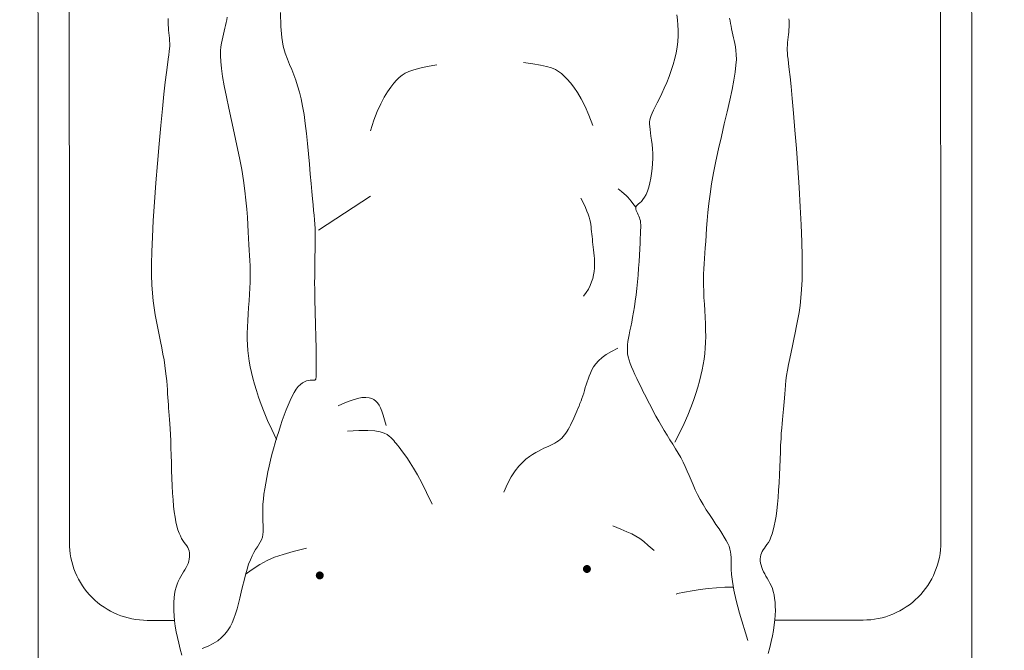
# Model space of a CAD drawing. Header units: millimetres. Extents: x 24385 to 79107, y -56478 to -23676.
# Tile 639 of 656: x 67446 to 67522, y -40086 to -40037. Entities that reach past the tile are written whole.
import ezdxf

# ---------------------------------------------------------------- set-up
doc = ezdxf.new("R2010")
doc.units = ezdxf.units.MM
doc.header["$LTSCALE"] = 2
for name, color, linetype, lineweight in [('0_OPIS', 7, 'Continuous', 13), ('10', 7, 'Continuous', 9), ('3DPLAN_A_TABELKA POMIESZCZEŃ', 7, 'Continuous', 0), ('6', 253, 'Continuous', 0)]:
    doc.layers.add(name, color=color, linetype=linetype, lineweight=lineweight)
doc.layers.add('3DPLAN_A_KRESKOWANIE 1', color=253, linetype='Continuous')
doc.layers.add('3DPLAN_A_OPIS', color=8, linetype='Continuous')
doc.layers.add('FURNITURE ZD 1 500', color=7, linetype='Continuous', lineweight=13, true_color=0x9fa8a5)
doc.styles.add('ARIAL', font='arial.ttf')

# ---------------------------------------------------------------- blocks, each defined once
blk = doc.blocks.new('A$C7B9C5A86')
at = {"layer": '6', "color": 7}
for p, q in [((1.2679, 0.1638), (1.2786, 0.1647)), ((1.2786, 0.1647), (1.2889, 0.1656)), ((1.2889, 0.1656), (1.2985, 0.1664)), ((1.2985, 0.1664), (1.3071, 0.1671)), ((1.3071, 0.1671), (1.3146, 0.1678)), ((1.3146, 0.1678), (1.321, 0.1684)), ((1.321, 0.1684), (1.3267, 0.169)), ((1.3267, 0.169), (1.3318, 0.1695)), ((1.3318, 0.1695), (1.3365, 0.1699)), ((1.3365, 0.1699), (1.3411, 0.1702)), ((1.3411, 0.1702), (1.3457, 0.1705)), ((1.3457, 0.1705), (1.3507, 0.1706)), ((1.3507, 0.1706), (1.3561, 0.1707)), ((1.3561, 0.1707), (1.362, 0.1707)), ((1.362, 0.1707), (1.3682, 0.1706)), ((1.3682, 0.1706), (1.3748, 0.1704)), ((1.3748, 0.1704), (1.3815, 0.1703)), ((1.3815, 0.1703), (1.3884, 0.1702)), ((1.3884, 0.1702), (1.3954, 0.1701)), ((1.3954, 0.1701), (1.4023, 0.17)), ((1.4023, 0.17), (1.4092, 0.1701)), ((1.4092, 0.1701), (1.416, 0.1702)), ((1.416, 0.1702), (1.4228, 0.1703)), ((1.4228, 0.1703), (1.4294, 0.1705)), ((1.4294, 0.1705), (1.436, 0.1707)), ((1.436, 0.1707), (1.4425, 0.1709)), ((1.4425, 0.1709), (1.4489, 0.1711)), ((1.4489, 0.1711), (1.4552, 0.1713)), ((1.4552, 0.1713), (1.4614, 0.1714)), ((1.4614, 0.1714), (1.4675, 0.1716)), ((1.4675, 0.1716), (1.4733, 0.1716)), ((1.4733, 0.1716), (1.4788, 0.1717)), ((1.4788, 0.1717), (1.4839, 0.1717)), ((1.4839, 0.1717), (1.4884, 0.1717)), ((1.4884, 0.1717), (1.4924, 0.1717)), ((1.4924, 0.1717), (1.4958, 0.1717)), ((1.4958, 0.1717), (1.4984, 0.1717)), ((1.4984, 0.1717), (1.5004, 0.1716)), ((1.5004, 0.1716), (1.5018, 0.1714)), ((1.5018, 0.1714), (1.5027, 0.1711)), ((1.5027, 0.1711), (1.5033, 0.1707)), ((1.5033, 0.1707), (1.5036, 0.1701)), ((1.5036, 0.1701), (1.5037, 0.1692)), ((1.5037, 0.1692), (1.5037, 0.1682)), ((1.5037, 0.1682), (1.5037, 0.1669)), ((1.5037, 0.1669), (1.5037, 0.1653)), ((1.5037, 0.1653), (1.504, 0.1635)), ((1.197, 0.1524), (1.2034, 0.1543)), ((1.2034, 0.1543), (1.2104, 0.156)), ((1.2104, 0.156), (1.2181, 0.1576)), ((1.2181, 0.1576), (1.2267, 0.1591)), ((1.2267, 0.1591), (1.2362, 0.1604)), ((1.2362, 0.1604), (1.2465, 0.1617)), ((1.2465, 0.1617), (1.2571, 0.1628)), ((1.2571, 0.1628), (1.2679, 0.1638)), ((1.504, 0.1635), (1.5044, 0.1616)), ((1.5044, 0.1616), (1.5052, 0.1596)), ((1.5052, 0.1596), (1.5064, 0.1574)), ((1.5064, 0.1574), (1.508, 0.1552)), ((1.508, 0.1552), (1.5102, 0.153)), ((1.1692, 0.1417), (1.1747, 0.144)), ((1.1747, 0.144), (1.18, 0.1463)), ((1.18, 0.1463), (1.1854, 0.1484)), ((1.1854, 0.1484), (1.1911, 0.1505)), ((1.1911, 0.1505), (1.197, 0.1524)), ((1.5102, 0.153), (1.513, 0.1508)), ((1.513, 0.1508), (1.5165, 0.1487)), ((1.5165, 0.1487), (1.5204, 0.1465)), ((1.5204, 0.1465), (1.5248, 0.1444)), ((1.5248, 0.1444), (1.5295, 0.1424)), ((1.1206, 0.1345), (1.135, 0.1348)), ((1.135, 0.1348), (1.1465, 0.1358)), ((1.1465, 0.1358), (1.1557, 0.1374)), ((1.1557, 0.1374), (1.163, 0.1394)), ((1.163, 0.1394), (1.1692, 0.1417)), ((1.5295, 0.1424), (1.5346, 0.1403)), ((1.5346, 0.1403), (1.54, 0.1383)), ((1.54, 0.1383), (1.5455, 0.1363)), ((1.5455, 0.1363), (1.5512, 0.1344)), ((1.5512, 0.1344), (1.557, 0.1325)), ((1.557, 0.1325), (1.563, 0.1307)), ((1.563, 0.1307), (1.5689, 0.1289)), ((1.5689, 0.1289), (1.575, 0.1272)), ((1.575, 0.1272), (1.581, 0.1255)), ((1.581, 0.1255), (1.5871, 0.124)), ((1.5871, 0.124), (1.5931, 0.1226)), ((1.5931, 0.1226), (1.5992, 0.1212)), ((1.5992, 0.1212), (1.6051, 0.12)), ((1.6051, 0.12), (1.611, 0.1189)), ((1.611, 0.1189), (1.6167, 0.1179)), ((1.6167, 0.1179), (1.6222, 0.1171)), ((1.6222, 0.1171), (1.6276, 0.1165)), ((1.6276, 0.1165), (1.6328, 0.1161)), ((1.6328, 0.1161), (1.6377, 0.1158)), ((1.6377, 0.1158), (1.6423, 0.1158)), ((1.6423, 0.1158), (1.6467, 0.1159)), ((1.6467, 0.1159), (1.6508, 0.116)), ((1.6508, 0.116), (1.6546, 0.1162)), ((1.6546, 0.1162), (1.6582, 0.1163)), ((1.6582, 0.1163), (1.6615, 0.1162)), ((1.6615, 0.1162), (1.6645, 0.116)), ((1.6645, 0.116), (1.6673, 0.1154)), ((1.6673, 0.1154), (1.6699, 0.1145)), ((1.6699, 0.1145), (1.6723, 0.1133)), ((1.6723, 0.1133), (1.6747, 0.1119)), ((1.6747, 0.1119), (1.6773, 0.1102)), ((1.6773, 0.1102), (1.68, 0.1084)), ((1.68, 0.1084), (1.6831, 0.1066)), ((1.6831, 0.1066), (1.6866, 0.1047)), ((1.6866, 0.1047), (1.6907, 0.1029)), ((1.6907, 0.1029), (1.6954, 0.1011)), ((1.6954, 0.1011), (1.7006, 0.0995)), ((1.7006, 0.0995), (1.7063, 0.0979)), ((1.7063, 0.0979), (1.7123, 0.0963)), ((1.7123, 0.0963), (1.7184, 0.0948)), ((1.7184, 0.0948), (1.7245, 0.0933)), ((1.7245, 0.0933), (1.7306, 0.0919)), ((1.7306, 0.0919), (1.7364, 0.0904)), ((1.7364, 0.0904), (1.7419, 0.089)), ((1.7419, 0.089), (1.7471, 0.0874)), ((1.7471, 0.0874), (1.7519, 0.0857)), ((1.7519, 0.0857), (1.7564, 0.0838)), ((1.7564, 0.0838), (1.7607, 0.0817)), ((1.7607, 0.0817), (1.7646, 0.0791)), ((1.7646, 0.0791), (1.7683, 0.0762)), ((1.7683, 0.0762), (1.7718, 0.0728)), ((1.7718, 0.0728), (1.775, 0.0688)), ((1.775, 0.0688), (1.778, 0.0641)), ((1.778, 0.0641), (1.7807, 0.0588)), ((1.7807, 0.0588), (1.7833, 0.0526))]:
    blk.add_line(p, q, dxfattribs=at)
for points in [[(1.7885, 0.6431), (1.7823, 0.6448), (1.7762, 0.6463), (1.7703, 0.6475), (1.7645, 0.6486), (1.7589, 0.6494), (1.7536, 0.65), (1.7486, 0.6504), (1.7439, 0.6506), (1.7394, 0.6505), (1.7352, 0.6503), (1.7312, 0.6498), (1.7275, 0.6492), (1.7241, 0.6484), (1.7209, 0.6474), (1.7179, 0.6462), (1.7152, 0.6449), (1.7126, 0.6435), (1.7102, 0.6421), (1.7079, 0.6407), (1.7056, 0.6394), (1.7034, 0.6382), (1.7012, 0.6371), (1.6989, 0.6363), (1.6967, 0.6356), (1.6944, 0.6351), (1.6922, 0.6348), (1.69, 0.6348), (1.6879, 0.635), (1.6859, 0.6354), (1.684, 0.636), (1.6823, 0.6369), (1.6806, 0.6379), (1.6789, 0.6391), (1.6771, 0.6404), (1.6751, 0.6418), (1.6729, 0.6433), (1.6704, 0.6447), (1.6675, 0.646), (1.664, 0.6472), (1.6601, 0.6484), (1.6557, 0.6495), (1.6508, 0.6504), (1.6454, 0.6513), (1.6395, 0.6521), (1.633, 0.6528), (1.626, 0.6534), (1.6185, 0.6539), (1.6106, 0.6544), (1.6025, 0.6548), (1.5943, 0.6552), (1.5863, 0.6555), (1.5786, 0.6558), (1.5714, 0.6561), (1.5648, 0.6565), (1.5589, 0.6568), (1.5537, 0.6572), (1.5491, 0.6576), (1.545, 0.658), (1.5411, 0.6584), (1.5374, 0.6588), (1.5339, 0.6592), (1.5302, 0.6595), (1.5264, 0.6598), (1.5224, 0.6601), (1.5182, 0.6604), (1.5138, 0.6607), (1.5091, 0.6612), (1.5041, 0.6617), (1.4988, 0.6624), (1.4933, 0.6633), (1.4874, 0.6644), (1.4811, 0.6656), (1.4747, 0.667), (1.468, 0.6684), (1.4612, 0.6699), (1.4543, 0.6714), (1.4473, 0.6728), (1.4403, 0.6742), (1.4332, 0.6754), (1.4259, 0.6765), (1.4179, 0.6774), (1.4092, 0.6781), (1.3992, 0.6785), (1.3878, 0.6787), (1.3747, 0.6787), (1.3595, 0.6783), (1.3421, 0.6776), (1.3231, 0.6766), (1.303, 0.6754), (1.2825, 0.6741), (1.2624, 0.6727), (1.2432, 0.6712), (1.2256, 0.6698), (1.2103, 0.6684), (1.1978, 0.6673), (1.1878, 0.6662), (1.18, 0.6653), (1.1739, 0.6646), (1.1693, 0.664), (1.1657, 0.6636), (1.1628, 0.6633), (1.1602, 0.6632), (1.1575, 0.6632), (1.1548, 0.6633), (1.152, 0.6636), (1.1492, 0.6639), (1.1465, 0.6642), (1.1437, 0.6645), (1.1411, 0.6648), (1.1385, 0.665), (1.136, 0.6652), (1.1337, 0.6652), (1.1314, 0.6652), (1.1293, 0.6651), (1.1273, 0.665)], [(1.1266, 0.6031), (1.1293, 0.6036), (1.132, 0.6041), (1.1349, 0.6046), (1.1378, 0.6052), (1.1408, 0.6058), (1.1438, 0.6064), (1.1469, 0.6071), (1.15, 0.6078), (1.1531, 0.6086), (1.1565, 0.6092), (1.1602, 0.6097), (1.1645, 0.61), (1.1695, 0.6101), (1.1755, 0.6097), (1.1827, 0.6089), (1.1911, 0.6075), (1.201, 0.6056), (1.2121, 0.6032), (1.2241, 0.6004), (1.2367, 0.5975), (1.2497, 0.5945), (1.2627, 0.5915), (1.2755, 0.5887), (1.2877, 0.5862), (1.2991, 0.5842), (1.3098, 0.5826), (1.3197, 0.5813), (1.3289, 0.5804), (1.3374, 0.5796), (1.3453, 0.579), (1.3526, 0.5785), (1.3594, 0.578), (1.3657, 0.5776), (1.3715, 0.5771), (1.3771, 0.5767), (1.3826, 0.5763), (1.3879, 0.576), (1.3934, 0.5758), (1.399, 0.5757), (1.4048, 0.5758), (1.4111, 0.5759), (1.4176, 0.5762), (1.4244, 0.5766), (1.4313, 0.577), (1.4382, 0.5774), (1.4451, 0.5777), (1.4518, 0.5779), (1.4583, 0.578), (1.4645, 0.5778), (1.4704, 0.5775), (1.4761, 0.577), (1.4818, 0.5763), (1.4874, 0.5753), (1.4931, 0.5742), (1.4989, 0.5729), (1.5049, 0.5714), (1.5111, 0.5696), (1.5177, 0.5676), (1.5248, 0.5652), (1.5323, 0.5625), (1.5403, 0.5592), (1.549, 0.5554), (1.5583, 0.5509), (1.5684, 0.5458)], [(1.7751, 0.6219), (1.7466, 0.6132), (1.7334, 0.6096), (1.7225, 0.6072), (1.7136, 0.6057), (1.7064, 0.6048), (1.7006, 0.6045), (1.6959, 0.6044), (1.6919, 0.6044), (1.6885, 0.6044), (1.6854, 0.6042), (1.6825, 0.6038), (1.6797, 0.6032), (1.6769, 0.6023), (1.674, 0.601), (1.6708, 0.5993), (1.6672, 0.5972), (1.6632, 0.5947), (1.6588, 0.5918), (1.6541, 0.5886), (1.6491, 0.5852), (1.6439, 0.5818), (1.6387, 0.5784), (1.6333, 0.5751), (1.6281, 0.5721), (1.6229, 0.5694), (1.6179, 0.567), (1.6129, 0.5648), (1.608, 0.5627), (1.6032, 0.5607), (1.5985, 0.5587), (1.5938, 0.5566), (1.5891, 0.5544), (1.5845, 0.5519), (1.5799, 0.5493), (1.5753, 0.5466), (1.5706, 0.5437), (1.5659, 0.5407), (1.5612, 0.5377), (1.5563, 0.5347), (1.5514, 0.5318), (1.5464, 0.5289), (1.5412, 0.526), (1.5361, 0.5232), (1.5309, 0.5206), (1.5258, 0.5179), (1.5208, 0.5154), (1.5158, 0.5129), (1.5111, 0.5105), (1.5065, 0.5083), (1.5021, 0.5061), (1.4979, 0.504), (1.4938, 0.5022), (1.49, 0.5005), (1.4863, 0.4991), (1.4828, 0.498), (1.4794, 0.4971), (1.4762, 0.4965), (1.473, 0.4963), (1.4699, 0.4963), (1.4668, 0.4965), (1.4635, 0.4969), (1.4601, 0.4975), (1.4564, 0.4982), (1.4524, 0.499), (1.4481, 0.4999), (1.4434, 0.5008), (1.4384, 0.5017), (1.433, 0.5027), (1.4273, 0.5036), (1.4213, 0.5045), (1.4149, 0.5053), (1.4083, 0.5061), (1.4013, 0.5068), (1.3942, 0.5074), (1.3871, 0.508), (1.3801, 0.5085), (1.3734, 0.5089), (1.367, 0.5092), (1.3611, 0.5095), (1.3559, 0.5098), (1.3515, 0.51), (1.3477, 0.5101), (1.3446, 0.5102), (1.3419, 0.5102), (1.3397, 0.5101), (1.3378, 0.5099), (1.336, 0.5095), (1.3344, 0.509), (1.3328, 0.5083), (1.3313, 0.5076), (1.3298, 0.5068), (1.3283, 0.5061), (1.3269, 0.5056), (1.3256, 0.5052), (1.3244, 0.505), (1.3232, 0.5052), (1.3222, 0.5058), (1.3212, 0.5067), (1.3201, 0.5079), (1.3189, 0.5093), (1.3174, 0.5109), (1.3155, 0.5125), (1.3132, 0.5142), (1.3103, 0.5158), (1.3068, 0.5172), (1.3027, 0.5186), (1.2982, 0.5198), (1.2934, 0.5208), (1.2883, 0.5216), (1.2831, 0.5223), (1.2778, 0.5227), (1.2726, 0.5229), (1.2676, 0.5228), (1.2627, 0.5225), (1.2581, 0.5221), (1.2537, 0.5215), (1.2496, 0.521), (1.2459, 0.5204), (1.2425, 0.52), (1.2395, 0.5197), (1.2369, 0.5195), (1.2346, 0.5196), (1.2324, 0.5199), (1.2302, 0.5204), (1.228, 0.5213), (1.2254, 0.5224), (1.2225, 0.5238), (1.219, 0.5255), (1.2148, 0.5276), (1.2101, 0.5299), (1.205, 0.5323), (1.1994, 0.5349), (1.1935, 0.5375), (1.1874, 0.5399), (1.1812, 0.5422), (1.1749, 0.5442), (1.1687, 0.5459), (1.1626, 0.5472), (1.1566, 0.5482), (1.1507, 0.5489), (1.1449, 0.5493), (1.1392, 0.5494), (1.1337, 0.5492), (1.1283, 0.5487), (1.1231, 0.548)], [(1.7193, 0.6062), (1.7196, 0.5978), (1.7202, 0.5892), (1.721, 0.5806), (1.722, 0.572), (1.7232, 0.5637), (1.7246, 0.5558), (1.7262, 0.5484), (1.7266, 0.547)], [(1.6812, 0.524), (1.676, 0.518), (1.672, 0.5132), (1.6688, 0.5091), (1.6662, 0.5051), (1.6639, 0.5009), (1.6616, 0.4957), (1.6589, 0.4892), (1.6556, 0.4809)], [(1.3231, 0.5047), (1.3197, 0.5022), (1.3171, 0.5002), (1.315, 0.4985), (1.3132, 0.4968), (1.3114, 0.495), (1.3095, 0.4929), (1.3072, 0.4902), (1.3044, 0.4867)], [(1.4705, 0.4862), (1.4737, 0.4797), (1.4769, 0.4743), (1.4802, 0.4699), (1.4834, 0.4663), (1.4867, 0.4634), (1.4899, 0.4611), (1.4931, 0.4593), (1.4963, 0.4578), (1.4994, 0.4565), (1.5025, 0.4553), (1.5055, 0.4542), (1.5085, 0.4533), (1.5114, 0.4524), (1.5143, 0.4515), (1.5171, 0.4507), (1.5199, 0.4498), (1.5227, 0.4489), (1.5254, 0.4479), (1.5281, 0.4468), (1.5307, 0.4458), (1.5333, 0.4447), (1.5359, 0.4436), (1.5384, 0.4425), (1.5409, 0.4414), (1.5434, 0.4403), (1.5458, 0.4392), (1.5482, 0.4381), (1.5506, 0.437), (1.5528, 0.4358), (1.555, 0.4346), (1.557, 0.4334), (1.5589, 0.4321), (1.5607, 0.4307), (1.5624, 0.4292), (1.564, 0.4277), (1.5654, 0.4261), (1.5668, 0.4243), (1.568, 0.4225), (1.5692, 0.4206), (1.5703, 0.4186), (1.5714, 0.4164), (1.5725, 0.4142), (1.5736, 0.4117), (1.5747, 0.4092), (1.576, 0.4065), (1.5775, 0.4036), (1.5792, 0.4006), (1.5811, 0.3974), (1.5833, 0.394), (1.586, 0.3904), (1.5893, 0.3867), (1.5934, 0.3829), (1.5983, 0.379), (1.6044, 0.3751), (1.6117, 0.3711), (1.6204, 0.3672)], [(1.2382, 0.4604), (1.2276, 0.4563), (1.2184, 0.4523), (1.2106, 0.4483), (1.204, 0.4444), (1.1985, 0.4407), (1.1939, 0.4371), (1.19, 0.4337), (1.1869, 0.4306), (1.1842, 0.4277), (1.182, 0.4247), (1.18, 0.4213), (1.1784, 0.4173), (1.1769, 0.4122), (1.1756, 0.4059), (1.1742, 0.3979), (1.1728, 0.3879)], [(1.4162, 0.4506), (1.4125, 0.4533), (1.4088, 0.4556), (1.4051, 0.4575), (1.4014, 0.459), (1.3977, 0.4601), (1.394, 0.461), (1.3904, 0.4616), (1.387, 0.4619), (1.3836, 0.4621), (1.3803, 0.4621), (1.3771, 0.4619), (1.374, 0.4617), (1.3709, 0.4614), (1.368, 0.4611), (1.3651, 0.4607), (1.3623, 0.4603), (1.3595, 0.46), (1.3568, 0.4598), (1.3541, 0.4595), (1.3515, 0.4593), (1.3489, 0.459), (1.3464, 0.4587), (1.3439, 0.4585), (1.3414, 0.4581), (1.339, 0.4577), (1.3365, 0.4572), (1.3338, 0.4565), (1.3308, 0.4555), (1.3275, 0.4542), (1.3237, 0.4526), (1.3193, 0.4505), (1.3142, 0.4479)], [(1.2437, 0.2283), (1.2328, 0.2318), (1.2235, 0.2355), (1.2155, 0.2391), (1.2087, 0.2426), (1.203, 0.2461), (1.1983, 0.2495), (1.1943, 0.2526), (1.191, 0.2556), (1.1882, 0.2584), (1.1858, 0.2613), (1.1837, 0.2646), (1.1819, 0.2685), (1.1802, 0.2735), (1.1785, 0.2798), (1.1768, 0.2877), (1.175, 0.2976)], [(1.6328, 0.2925), (1.6208, 0.2868), (1.6107, 0.2817), (1.6023, 0.2772), (1.5954, 0.2732), (1.5897, 0.2697), (1.5852, 0.2667), (1.5815, 0.264), (1.5784, 0.2618), (1.5758, 0.2598), (1.5735, 0.2581), (1.5715, 0.2565), (1.5697, 0.2551), (1.5681, 0.2538), (1.5666, 0.2525), (1.565, 0.2511), (1.5635, 0.2495), (1.5619, 0.2478), (1.5602, 0.2455), (1.5587, 0.2425), (1.5574, 0.2383), (1.5565, 0.2327), (1.556, 0.2254), (1.556, 0.2161), (1.5567, 0.2044)], [(1.5508, 0.2447), (1.545, 0.243), (1.54, 0.2415), (1.5358, 0.2401), (1.5324, 0.2387), (1.5295, 0.2372), (1.5272, 0.2357), (1.5254, 0.2339), (1.5239, 0.2319), (1.5227, 0.2296), (1.5219, 0.2268), (1.5216, 0.2234), (1.5218, 0.2194), (1.5227, 0.2147), (1.5244, 0.209), (1.527, 0.2022), (1.5305, 0.1944)], [(1.3118, 0.2284), (1.3473, 0.174)], [(1.7902, 0.0314), (1.7839, 0.0296), (1.7777, 0.0281), (1.7716, 0.0267), (1.7656, 0.0255), (1.7598, 0.0245), (1.7543, 0.0238), (1.749, 0.0233), (1.7439, 0.0229), (1.7392, 0.0229), (1.7347, 0.023), (1.7305, 0.0233), (1.7265, 0.0238), (1.7228, 0.0245), (1.7194, 0.0254), (1.7162, 0.0264), (1.7133, 0.0276), (1.7106, 0.029), (1.7081, 0.0304), (1.7056, 0.0318), (1.7033, 0.0332), (1.7011, 0.0346), (1.6989, 0.0358), (1.6967, 0.0369), (1.6945, 0.0379), (1.6922, 0.0386), (1.69, 0.0391), (1.6877, 0.0394), (1.6856, 0.0394), (1.6835, 0.0393), (1.6814, 0.0389), (1.6796, 0.0383), (1.6778, 0.0375), (1.6761, 0.0365), (1.6744, 0.0353), (1.6726, 0.034), (1.6706, 0.0326), (1.6684, 0.0312), (1.6658, 0.0299), (1.6629, 0.0286), (1.6594, 0.0274), (1.6555, 0.0263), (1.6511, 0.0253), (1.6462, 0.0244), (1.6407, 0.0236), (1.6348, 0.0229), (1.6283, 0.0223), (1.6213, 0.0218), (1.6137, 0.0214), (1.6058, 0.021), (1.5977, 0.0207), (1.5896, 0.0205), (1.5816, 0.0203), (1.5739, 0.0201), (1.5666, 0.0199), (1.56, 0.0196), (1.5542, 0.0194), (1.549, 0.019), (1.5444, 0.0187), (1.5402, 0.0184), (1.5363, 0.018), (1.5327, 0.0177), (1.5291, 0.0174), (1.5254, 0.0171), (1.5216, 0.0169), (1.5176, 0.0167), (1.5134, 0.0164), (1.509, 0.0161), (1.5043, 0.0158), (1.4993, 0.0153), (1.494, 0.0146), (1.4884, 0.0139), (1.4825, 0.0129), (1.4763, 0.0117), (1.4698, 0.0105), (1.4631, 0.0091), (1.4563, 0.0077), (1.4493, 0.0064), (1.4423, 0.005), (1.4353, 0.0038), (1.4282, 0.0027), (1.4208, 0.0017), (1.4129, 0.0009), (1.4041, 0.0004), (1.3942, 0), (1.3828, 0), (1.3696, 0.0003), (1.3544, 0.0009), (1.3371, 0.0018), (1.318, 0.0031), (1.298, 0.0046), (1.2776, 0.0062), (1.2574, 0.008), (1.2383, 0.0097), (1.2207, 0.0114), (1.2054, 0.0129), (1.1929, 0.0143), (1.1829, 0.0155), (1.1751, 0.0165), (1.1691, 0.0173), (1.1645, 0.018), (1.1609, 0.0185), (1.158, 0.0188), (1.1554, 0.019), (1.1527, 0.019), (1.15, 0.0189), (1.1472, 0.0187), (1.1444, 0.0184), (1.1416, 0.0181), (1.1389, 0.0179), (1.1362, 0.0176), (1.1336, 0.0174), (1.1312, 0.0173), (1.1288, 0.0173), (1.1266, 0.0174)], [(1.1253, 0.079), (1.1281, 0.0785), (1.131, 0.0779), (1.1339, 0.0773), (1.1369, 0.0766), (1.1399, 0.0759), (1.1429, 0.0752), (1.146, 0.0745), (1.1491, 0.0737), (1.1525, 0.073), (1.1562, 0.0724), (1.1605, 0.072), (1.1655, 0.0719), (1.1715, 0.0722), (1.1787, 0.0729), (1.1871, 0.0741), (1.197, 0.0759), (1.2082, 0.0782), (1.2202, 0.0807), (1.2329, 0.0835), (1.2459, 0.0863), (1.259, 0.0891), (1.2718, 0.0917), (1.284, 0.094), (1.2955, 0.0958), (1.3062, 0.0973), (1.3161, 0.0984), (1.3253, 0.0993), (1.3338, 0.0999), (1.3417, 0.1004), (1.3491, 0.1008), (1.3558, 0.1011), (1.3621, 0.1015), (1.368, 0.1018), (1.3736, 0.1022), (1.379, 0.1025), (1.3844, 0.1027), (1.3898, 0.1028), (1.3954, 0.1028), (1.4013, 0.1027), (1.4076, 0.1024), (1.4141, 0.102), (1.4209, 0.1016), (1.4277, 0.1011), (1.4347, 0.1006), (1.4415, 0.1002), (1.4482, 0.0999), (1.4547, 0.0997), (1.4609, 0.0997), (1.4668, 0.1), (1.4726, 0.1004), (1.4782, 0.1011), (1.4839, 0.1019), (1.4896, 0.1029), (1.4954, 0.1042), (1.5014, 0.1056), (1.5077, 0.1073), (1.5143, 0.1092), (1.5214, 0.1115), (1.5289, 0.1141), (1.537, 0.1173), (1.5457, 0.1209), (1.5551, 0.1253), (1.5653, 0.1302)], [(1.6787, 0.1613), (1.6821, 0.1477), (1.6851, 0.137), (1.6881, 0.1282), (1.6915, 0.1204), (1.6958, 0.1126), (1.7015, 0.1039), (1.7054, 0.0985)]]:
    blk.add_lwpolyline(points, dxfattribs=at)
at = {"layer": '6', "color": 7, "const_width": 0.00407}
for points in [[(1.7004, 0.4561, 1), (1.7005, 0.4519, 1)], [(1.707, 0.1774, 1), (1.7071, 0.1732, 1)]]:
    blk.add_lwpolyline(points, format="xyb", close=True, dxfattribs=at)
blk = doc.blocks.new('A$C54E51C45')
at = {"layer": '10'}
blk.add_lwpolyline([(1.72773, 1.37177), (1.9297, 0.68068), (0.20197, 0.17575), (0, 0.86684)], close=True, dxfattribs=at)
for points in [[(0.27587, 0.22235, -0.414214), (0.20145, 0.26311), (0.0466, 0.79294, -0.414214), (0.08736, 0.86737), (1.26221, 1.21072, -0.414214), (1.33664, 1.16996), (1.35572, 1.10467, -0.414214)], [(1.48558, 0.66033), (1.49148, 0.64012, -0.414214), (1.45072, 0.5657), (0.27587, 0.22235, -0.414214)]]:
    blk.add_lwpolyline(points, format="xyb", dxfattribs=at)
at = {"layer": '10', "xscale": 0.7391716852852, "yscale": 0.7391716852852, "zscale": 0.7391716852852, "rotation": 16.29110475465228}
blk.add_blockref('A$C7B9C5A86', (0.2462, 0.27984), dxfattribs=at)
blk = doc.blocks.new('III pietrooosoo')
at = {"layer": '3DPLAN_A_KRESKOWANIE 1'}
h = blk.add_hatch(dxfattribs=at)
h.set_pattern_fill('ANSI31', color=256, scale=5, style=0)
h.set_pattern_definition([(45, (29206.918, -39107.05), (-11.22532, 11.22532), [])])
h.paths.add_polyline_path([(26781.485, -39163.579), (26781.485, -38938.579), (26746.485, -38938.579), (26746.485, -39163.579)])
h.paths.add_polyline_path([(26746.485, -39423.63), (26776.048, -39423.63), (26776.048, -39388.27), (26746.485, -39388.27)])
h.paths.add_polyline_path([(26746.485, -38938.579), (26781.485, -38938.579), (26781.485, -39163.579), (26746.485, -39163.579)])
h.paths.add_polyline_path([(27368.971, -39343.079), (27368.971, -39410.079), (27375.971, -39410.079), (27375.971, -39403.079), (27410.971, -39403.079), (27410.971, -39383.753), (27409.388, -39383.753), (27410.004, -39383.99, -0.310329), (27410.421, -39384.596), (27410.421, -39387.026, -0.216272), (27410.191, -39387.522), (27409.527, -39388.029, -0.076898), (27409.352, -39388.124, 0.840818), (27409.471, -39388.803), (27410.155, -39388.803), (27410.155, -39388.953), (27409.471, -39388.953, -0.840818), (27409.301, -39387.983, 0.076898), (27409.436, -39387.909), (27410.1, -39387.402, 0.216272), (27410.271, -39387.026), (27410.271, -39384.596, 0.310329), (27409.95, -39384.13), (27408.971, -39383.753), (27408.971, -39315.953), (27410.971, -39315.953), (27410.971, -39109.079), (27396.971, -39109.079), (27396.971, -39304.079), (27326.971, -39304.079), (27326.971, -39321.079), (26829.971, -39321.079), (26829.971, -39251.079), (26809.485, -39251.079), (26809.485, -39321.079), (26781.485, -39321.079), (26781.485, -39387.079), (26810.971, -39387.079), (26810.971, -39343.079)])
h.paths.add_polyline_path([(28444.971, -38740.079), (28444.971, -38698.579), (28211.995, -38698.579), (28211.995, -38637.579), (28198.971, -38637.579), (28198.971, -38740.079)])
h.paths.add_polyline_path([(28624.462, -38658.579), (28601.971, -38658.579), (28601.971, -38698.579), (28559.971, -38698.579), (28559.971, -38740.079), (28624.462, -38740.079)])
h.paths.add_polyline_path([(28627.971, -38870.188), (28674.807, -38870.188), (28674.807, -38878.079), (28689.971, -38878.079), (28689.971, -38734.079), (28772.971, -38734.079), (28772.971, -38698.579), (28726.971, -38698.579), (28726.971, -38658.579), (28624.462, -38658.579), (28624.462, -38740.079), (28627.971, -38740.079)])
h.paths.add_polyline_path([(28674.807, -38878.079), (28674.807, -38870.188), (28627.971, -38870.188), (28627.971, -38897.188), (28648.971, -38897.188), (28648.971, -38878.079)])
h.paths.add_polyline_path([(28627.971, -38897.188), (28627.971, -38924.188), (28648.971, -38924.188), (28648.971, -38897.188)])
h.paths.add_polyline_path([(28648.971, -38924.188), (28627.971, -38924.188), (28627.971, -39029.079), (28204.971, -39029.079), (28204.971, -39046.079), (28245.971, -39046.079), (28245.971, -39098.079), (28618.971, -39098.079), (28618.971, -39148.335), (28648.971, -39148.335)])
h.paths.add_polyline_path([(28769.971, -39380.079), (28769.971, -39352.579), (28654.971, -39352.579), (28654.971, -39295.579), (28648.971, -39295.579), (28648.971, -39268.079), (28618.971, -39268.079), (28618.971, -39305.079), (28602.971, -39305.079), (28602.971, -39390.579), (28908.971, -39390.579), (28908.971, -39380.079)])
h.paths.add_polyline_path([(29254.971, -39636.079), (29254.971, -39479.079), (29253.971, -39456.079), (29253.971, -39299.079), (29205.971, -39299.079), (29205.971, -39365.079), (29137.971, -39365.079), (29137.971, -39390.579), (29242.971, -39390.579), (29242.971, -39525.579), (29129.971, -39525.579), (29129.971, -39588.579), (28896.971, -39588.579), (28896.971, -39613.079), (29204.971, -39613.079), (29204.971, -39636.079)])
h.paths.add_polyline_path([(28675.971, -39613.079), (28675.971, -39693.933), (28641.971, -39693.933), (28641.971, -39636.079), (28614.971, -39636.079), (28614.971, -39598.079), (28602.971, -39598.079), (28602.971, -39526.579), (28766.971, -39526.579), (28766.971, -39613.079)])
h.paths.add_polyline_path([(28575.624, -39665.496), (28722.882, -39665.496), (28722.882, -39699.906), (28575.624, -39699.906)], flags=9)
h.paths.add_polyline_path([(28641.971, -39693.933), (28641.971, -39906.079), (28675.971, -39906.079), (28675.971, -39693.933)])
h.paths.add_polyline_path([(29060.971, -38734.079), (29060.971, -38698.579), (28887.971, -38698.579), (28887.971, -38734.079)])
h.paths.add_polyline_path([(29348.971, -38734.079), (29348.971, -38698.579), (29324.971, -38698.579), (29324.971, -38658.579), (29199.971, -38658.579), (29199.971, -38698.579), (29175.971, -38698.579), (29175.971, -38734.079)])
h.paths.add_polyline_path([(29636.971, -38698.579), (29463.971, -38698.579), (29463.971, -38734.079), (29636.971, -38734.079)])
h.paths.add_polyline_path([(29924.971, -38734.079), (29924.971, -38698.579), (29901.971, -38698.579), (29901.971, -38658.579), (29776.971, -38658.579), (29776.971, -38698.579), (29751.971, -38698.579), (29751.971, -38734.079)])
h.paths.add_polyline_path([(30039.971, -38734.079), (30234.971, -38734.079), (30234.971, -38698.579), (30039.971, -38698.579)])
h.paths.add_polyline_path([(30524.971, -38734.079), (30524.971, -38698.579), (30502.971, -38698.579), (30502.971, -38658.579), (30377.971, -38658.579), (30377.971, -38698.579), (30349.971, -38698.579), (30349.971, -38734.079)])
h.paths.add_polyline_path([(30834.971, -38734.079), (30834.971, -38698.579), (30641.971, -38698.579), (30641.971, -38734.079)])
h.paths.add_polyline_path([(31048.971, -38768.581), (31550.971, -38768.581), (31550.971, -38841.079), (31594.971, -38841.079), (31594.971, -38734.079), (31625.971, -38734.079), (31625.971, -38698.579), (31098.971, -38698.579), (31098.971, -38658.579), (30973.971, -38658.579), (30973.971, -38698.579), (30948.971, -38698.579), (30948.971, -38734.079), (31048.971, -38734.079)])
h.paths.add_polyline_path([(31550.971, -39073.079), (31594.971, -39073.079), (31594.971, -39018.079), (31550.971, -39018.079)])
h.paths.add_polyline_path([(31550.971, -39378.079), (31594.971, -39378.079), (31594.971, -39250.079), (31550.971, -39250.079)])
h.paths.add_polyline_path([(31594.971, -39684.079), (31594.971, -39554.079), (31550.971, -39554.079), (31550.971, -39684.079)])
h.paths.add_polyline_path([(31594.971, -39915.079), (31594.971, -39860.079), (31550.971, -39860.079), (31550.971, -39915.079)])
h.paths.add_polyline_path([(31550.971, -40194.079), (30944.971, -40194.079), (30944.971, -40267.579), (30973.971, -40267.579), (30973.971, -40307.579), (31098.971, -40307.579), (31098.971, -40267.579), (31625.971, -40267.579), (31625.971, -40194.079), (31594.971, -40194.079), (31594.971, -40092.079), (31550.971, -40092.079), (31550.971, -40194.079)], is_closed=False)
h.paths.add_polyline_path([(30637.971, -40267.579), (30830.971, -40267.579), (30830.971, -40194.079), (30637.971, -40194.079)])
h.paths.add_polyline_path([(30345.971, -40194.079), (30345.971, -40267.579), (30369.971, -40267.579), (30369.971, -40307.579), (30494.971, -40307.579), (30494.971, -40267.579), (30520.971, -40267.579), (30520.971, -40194.079)])
h.paths.add_polyline_path([(30035.971, -40267.579), (30230.971, -40267.579), (30230.971, -40194.079), (30035.971, -40194.079)])
h.paths.add_polyline_path([(29775.971, -40161.079), (29762.971, -40161.079), (29762.971, -40198.079), (29741.971, -40198.079), (29741.971, -40267.579), (29768.971, -40267.579), (29768.971, -40307.579), (29893.971, -40307.579), (29893.971, -40267.579), (29920.971, -40267.579), (29920.971, -40194.079), (29775.971, -40194.079)])
h.paths.add_polyline_path([(29431.971, -40198.079), (29431.971, -40267.579), (29626.971, -40267.579), (29626.971, -40198.079)])
h.paths.add_polyline_path([(29140.971, -40198.079), (29140.971, -40267.579), (29161.971, -40267.579), (29161.971, -40307.579), (29286.971, -40307.579), (29286.971, -40267.579), (29316.971, -40267.579), (29316.971, -40198.079)])
h.paths.add_polyline_path([(28831.971, -40198.079), (28831.971, -40267.579), (29025.971, -40267.579), (29025.971, -40198.079)])
h.paths.add_polyline_path([(28541.971, -40267.579), (28570.971, -40267.579), (28570.971, -40307.579), (28695.971, -40307.579), (28695.971, -40267.579), (28716.971, -40267.579), (28716.971, -40198.079), (28597.433, -40198.079), (28597.123, -40198.338, -2.544085), (28595.082, -40198.079), (28541.971, -40198.079)])
h.paths.add_polyline_path([(28229.971, -40267.579), (28426.971, -40267.579), (28426.971, -40198.079), (28229.971, -40198.079)])
h.paths.add_polyline_path([(28026.624, -40155.72), (28026.624, -40307.579), (28070.971, -40307.579), (28070.971, -40267.579), (28114.971, -40267.579), (28114.971, -40198.079), (28037.971, -40198.079), (28037.971, -40155.72)])
h.paths.add_polyline_path([(28026.624, -40155.72), (27981.971, -40155.72), (27981.971, -40201.079), (27901.971, -40201.079), (27901.971, -40267.579), (27945.971, -40267.579), (27945.971, -40307.579), (28026.624, -40307.579)])
h.paths.add_polyline_path([(27916.971, -39798.787), (27920.062, -39798.787), (27920.062, -39852.787), (27916.971, -39852.787), (27916.971, -39912.079), (27981.971, -39912.079), (27981.971, -40155.72), (28026.624, -40155.72), (28026.624, -39747.079), (27916.971, -39747.079)])
h.paths.add_polyline_path([(28037.971, -39913.079), (28091.971, -39913.079), (28091.971, -39758.079), (28037.971, -39758.079), (28037.971, -39747.079), (28026.624, -39747.079), (28026.624, -40155.72), (28037.971, -40155.72)])
h.paths.add_polyline_path([(27950.971, -39566.079), (27950.971, -39590.079), (27956.971, -39590.079), (27956.971, -39657.079), (28026.624, -39657.079), (28026.624, -39566.079)])
h.paths.add_polyline_path([(28161.971, -39588.079), (28044.971, -39588.079), (28044.971, -39598.079), (28161.971, -39598.079)])
h.paths.add_polyline_path([(27590.971, -40201.079), (27590.971, -40267.579), (27726.971, -40267.579), (27726.971, -40201.079)])
h.paths.add_polyline_path([(26781.485, -40201.079), (26781.485, -40267.579), (27231.971, -40267.579), (27231.971, -40307.579), (27356.971, -40307.579), (27356.971, -40267.579), (27415.971, -40267.579), (27415.971, -40201.079)])
h.paths.add_polyline_path([(26809.485, -40155.72), (26809.485, -40201.079), (26864.971, -40201.079), (26864.971, -40155.72)])
h.paths.add_polyline_path([(26809.485, -40088.079), (26809.485, -40155.72), (26864.971, -40155.72), (26864.971, -40088.079)])
h.paths.add_polyline_path([(26809.485, -40085.079), (26809.485, -40088.079), (26864.971, -40088.079), (26864.971, -40085.079)])
h.paths.add_polyline_path([(26809.485, -39863.079), (26809.485, -39910.079), (26864.971, -39910.079), (26864.971, -39863.079)])
h.paths.add_polyline_path([(27408.971, -39315.573), (27408.971, -39313.413), (27410.971, -39313.493), (27409.051, -39313.493), (27409.051, -39315.493), (27410.971, -39315.573)], flags=16)
h.paths.add_polyline_path([(28819.947, -39558.912), (28843.994, -39558.912), (28843.994, -39578.912), (28819.947, -39578.912)], flags=24)
h.paths.add_polyline_path([(28614.299, -39470.412), (28614.299, -39446.746), (28634.299, -39446.746), (28634.299, -39470.412)], flags=24)
h.paths.add_polyline_path([(28699.151, -39459.321), (28892.582, -39459.321), (28892.582, -39432.321), (28699.151, -39432.321)])
h.paths.add_polyline_path([(28699.151, -39486.321), (28892.582, -39486.321), (28892.582, -39459.321), (28699.151, -39459.321)])
h.paths.add_polyline_path([(28699.151, -39432.321), (28892.582, -39432.321), (28892.582, -39486.321), (28699.151, -39486.321)])
h.paths.add_polyline_path([(31282.918, -38730.768), (31332.193, -38730.768), (31332.193, -38753.001), (31282.918, -38753.001)], flags=24)
h.paths.add_polyline_path([(31048.16, -38730.768), (31088.889, -38730.768), (31088.889, -38753.001), (31048.16, -38753.001)], flags=24)
h.paths.add_polyline_path([(31265.162, -38739.904, 1), (31262.748, -38738.088, 1)], flags=16)
h.paths.add_polyline_path([(28712.104, -39463.635), (28749.151, -39463.635), (28749.151, -39484.058), (28712.104, -39484.058)], flags=8)
h.paths.add_polyline_path([(28712.636, -39435.934), (28779.462, -39435.934), (28779.462, -39457.462), (28712.636, -39457.462)], flags=8)
h.paths.add_polyline_path([(28654.682, -39435.885), (28689.527, -39435.885), (28689.527, -39454.147), (28654.682, -39454.147)], flags=8)
h.paths.add_polyline_path([(28758.656, -39460.569), (28782.82, -39460.569), (28782.82, -39484.569), (28758.656, -39484.569)], flags=8)
h.paths.add_polyline_path([(28699.151, -39460.893), (28699.151, -39483.133), (28699.616, -39483.133), (28699.616, -39460.893)], flags=8)
at = {"layer": 'FURNITURE ZD 1 500', "lineweight": 0, "xscale": 100, "yscale": 100, "zscale": 100, "rotation": 253.7325219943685}
blk.add_blockref('A$C54E51C45', (27824.705, -39922.376), dxfattribs=at)
at = {"layer": '3DPLAN_A_OPIS', "color": 1, "lineweight": 30, "style": 'ARIAL'}
blk.add_attdef('31,21M2', (31149.867, -39031.422), '', height=12, dxfattribs=at)
at = {"layer": '3DPLAN_A_TABELKA POMIESZCZEŃ', "ltscale": 0.5, "style": 'ARIAL'}
blk.add_attdef('REJESTRACJA', (28148.526, -39789.868), '', height=12, dxfattribs=at)

msp = doc.modelspace()

# ---------------------------------------------------------------- block references
at = {"layer": '0_OPIS'}
msp.add_blockref('III pietrooosoo', (39611.067, 0), dxfattribs=at)

doc.saveas('drawing.dxf')
